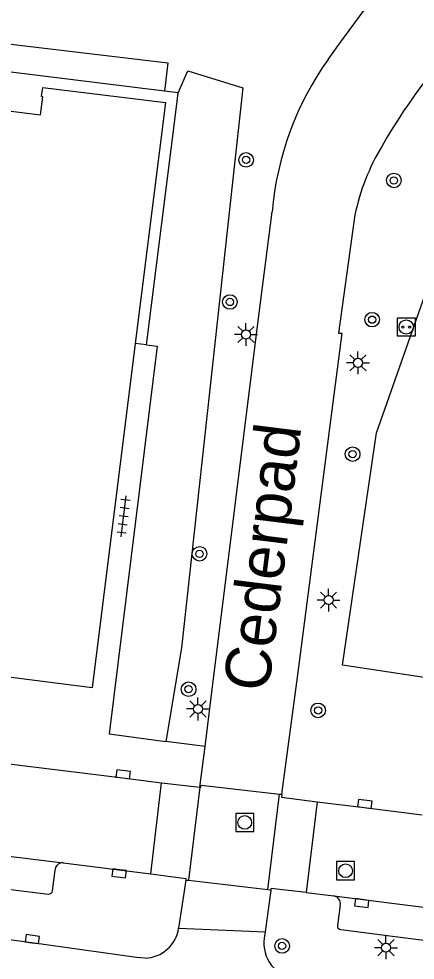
# Model space of a CAD drawing. Extents: x 131000 to 133014, y 396499 to 399001.
# Drawn here: x 132448.3 to 132470, y 396829.3 to 396880.9 of the extents above; entities that cross this region are included whole.
import ezdxf

# ---------------------------------------------------------------- set-up
doc = ezdxf.new("R2010")
doc.units = 0
for name, color, linetype in [('gg-anno-openbare ruimte label', 7, 'Continuous'), ('gg-bbg-hoofdgebouw', 7, 'Continuous'), ('gg-knt-verharding', 7, 'Continuous'), ('gg-knt-verharding nz', 7, 'Continuous'), ('gt-grn-groengrens', 7, 'Continuous'), ('gt-grn-weggrens', 7, 'Continuous'), ('gt-symb-boom', 7, 'Continuous'), ('gt-symb-kolk', 7, 'Continuous'), ('gt-symb-laadpunt elektrisch vervoer', 7, 'Continuous'), ('gt-symb-lichtmast', 7, 'Continuous'), ('gt-symb-rioolschacht', 7, 'Continuous'), ('gt-symb-tegel verharding', 7, 'Continuous')]:
    doc.layers.add(name, color=color, linetype=linetype)

# ---------------------------------------------------------------- blocks, each defined once
blk = doc.blocks.new('gt0-RS')
at = {"layer": 'gt-symb-rioolschacht'}
blk.add_lwpolyline([(-0.5, -0.5), (0.5, -0.5), (0.5, 0.5), (-0.5, 0.5)], close=True, dxfattribs=at)
blk.add_circle((0, 0), 0.375, dxfattribs=at)
blk = doc.blocks.new('gt0-KOLK')
at = {"layer": 'gt-symb-kolk'}
blk.add_lwpolyline([(0, 0), (0.375, 0), (0.375, 0.4), (-0.375, 0.4), (-0.375, 0), (0, 0)], dxfattribs=at)
blk = doc.blocks.new('gt0-BOOM')
at = {"layer": 'gt-symb-boom'}
for radius in [0.4, 0.2]:
    blk.add_circle((0, 0), radius, dxfattribs=at)
blk = doc.blocks.new('gt0-LMAST')
at = {"layer": 'gt-symb-lichtmast'}
for p, q in [((-0.005, 0.246), (-0.005, 0.621)), ((-0.182, 0.173), (-0.447, 0.438)), ((0.172, 0.173), (0.437, 0.438)), ((-0.255, -0.004), (-0.63, -0.004)), ((-0.182, -0.181), (-0.447, -0.446)), ((-0.005, -0.254), (-0.005, -0.629)), ((0.437, -0.446), (0.172, -0.181)), ((0.245, -0.004), (0.62, -0.004))]:
    blk.add_line(p, q, dxfattribs=at)
blk.add_circle((-0.005, -0.004), 0.25, dxfattribs=at)
blk = doc.blocks.new('gt0-LEV')
at = {"layer": 'gt-symb-laadpunt elektrisch vervoer'}
blk.add_lwpolyline([(-0.486, 0.501), (0.486, 0.501), (0.486, -0.499), (-0.486, -0.499)], close=True, dxfattribs=at)
for centre, radius in [((0, 0), 0.393), ((-0.186, 0), 0.0566), ((0.186, 0), 0.0566)]:
    blk.add_circle(centre, radius, dxfattribs=at)
blk = doc.blocks.new('gt0-TEG1')
at = {"layer": 'gt-symb-tegel verharding'}
for p, q in [((-1.125, 0), (1.125, 0)), ((-0.9, -0.25), (-0.9, 0.25)), ((-0.45, -0.25), (-0.45, 0.25)), ((0, -0.25), (0, 0.25)), ((0.45, -0.25), (0.45, 0.25)), ((0.9, -0.25), (0.9, 0.25))]:
    blk.add_line(p, q, dxfattribs=at)

msp = doc.modelspace()

# ---------------------------------------------------------------- linework, layer by layer
at = {"layer": 'gg-bbg-hoofdgebouw'}
for points in [[(132426.183, 396861.089), (132423.425, 396861.437), (132425.784, 396880.09), (132444.421, 396877.783), (132444.358, 396877.277), (132444.299, 396877.284), (132444.177, 396876.301), (132449.466, 396875.647), (132449.588, 396876.629), (132449.528, 396876.637), (132449.591, 396877.143), (132456.32, 396876.31), (132454.668, 396863.123)], [(132454.668, 396863.123), (132452.306, 396844.263), (132445.563, 396845.109), (132445.75, 396846.597), (132440.576, 396847.232), (132440.391, 396845.743), (132421.755, 396848.056), (132422.784, 396856.274), (132422.867, 396856.264)]]:
    msp.add_lwpolyline(points, dxfattribs=at)
at = {"layer": 'gg-knt-verharding'}
for p, q in [((132465.89, 396879.567), (132469.167, 396884.056)), ((132465.239, 396878.676), (132465.89, 396879.567)), ((132457.018, 396876.842), (132456.267, 396876.935)), ((132456.921, 396876.074), (132457.018, 396876.842)), ((132455.277, 396863.046), (132456.921, 396876.074)), ((132461.362, 396864.065), (132462.17, 396870.322)), ((132458.882, 396844.162), (132461.362, 396864.065)), ((132463.591, 396845.114), (132466.017, 396863.68)), ((132455.277, 396863.046), (132454.668, 396863.123)), ((132462.695, 396838.438), (132463.591, 396845.114)), ((132458.492, 396841.036), (132458.882, 396844.162)), ((132458.492, 396841.036), (132456.34, 396841.319)), ((132458.198, 396838.821), (132458.492, 396841.036)), ((132455.517, 396834.076), (132456.11, 396839.051)), ((132456.11, 396839.051), (132458.198, 396838.821)), ((132458.198, 396838.821), (132457.58, 396833.723)), ((132461.939, 396833.209), (132462.569, 396838.44)), ((132462.569, 396838.44), (132462.695, 396838.438)), ((132464.642, 396838.015), (132464.045, 396833.038)), ((132450.714, 396834.675), (132455.517, 396834.076)), ((132457.435, 396833.731), (132457.045, 396831.087)), ((132457.435, 396833.731), (132457.58, 396833.723)), ((132457.58, 396833.723), (132461.939, 396833.209)), ((132462.098, 396833.182), (132461.79, 396830.897)), ((132461.939, 396833.209), (132462.098, 396833.182)), ((132464.045, 396833.038), (132465.561, 396832.858)), ((132465.907, 396832.367), (132465.763, 396831.234)), ((132461.79, 396830.897), (132461.743, 396830.544))]:
    msp.add_line(p, q, dxfattribs=at)
for points in [[(132456.267, 396876.935), (132425.213, 396880.768), (132422.64, 396860.424)], [(132471.12, 396844.733), (132466.028, 396845.497), (132467.898, 396858.229), (132473.216, 396873.32)], [(132466.711, 396870.163), (132465.816, 396863.68), (132466.017, 396863.68)], [(132455.277, 396863.046), (132455.87, 396862.971), (132453.243, 396841.73), (132456.34, 396841.319)], [(132415.024, 396844.13), (132437.613, 396841.329), (132453.978, 396839.324), (132456.11, 396839.051)], [(132458.198, 396838.821), (132458.267, 396838.814), (132458.282, 396838.929), (132462.569, 396838.44)], [(132462.695, 396838.438), (132462.685, 396838.269), (132464.642, 396838.015)], [(132464.642, 396838.015), (132467.226, 396837.702), (132470.401, 396837.299)], [(132420.405, 396836.603), (132449.905, 396832.964), (132449.978, 396832.969), (132450.047, 396833.002), (132450.101, 396833.062), (132450.127, 396833.136), (132450.271, 396834.279)], [(132455.202, 396829.452), (132454.74, 396829.494), (132448.992, 396830.299), (132424.538, 396833.524), (132423.57, 396833.707), (132420.007, 396834.53)], [(132455.517, 396834.076), (132457.433, 396833.806), (132457.435, 396833.731)], [(132464.045, 396833.038), (132462.109, 396833.265), (132462.098, 396833.182)], [(132472.042, 396830.277), (132471.971, 396830.246), (132471.897, 396830.244), (132465.943, 396831.001), (132465.863, 396831.021), (132465.8, 396831.072)]]:
    msp.add_lwpolyline(points, dxfattribs=at)
for centre, radius, start, end in [((132498.179, 396856.608), 34.631, 135.1897, 150.0248), ((132479.015, 396868.874), 16.907, 144.5682, 175.0883), ((132478.573, 396867.671), 12.12, 149.0214, 168.1371), ((132450.686, 396834.26), 0.416, 86.1282, 141.1306), ((132450.698, 396834.257), 0.427, 141.7875, 176.9967), ((132465.484, 396832.437), 0.428, 35.4369, 79.648), ((132465.49, 396832.438), 0.423, 350.4095, 35.7901), ((132455.141, 396831.377), 1.926, 271.8196, 351.3354), ((132465.946, 396831.191), 0.188, 166.6067, 219.1241), ((132463.663, 396830.258), 1.941, 171.5267, 265.5787)]:
    msp.add_arc(centre, radius, start, end, dxfattribs=at)
at = {"layer": 'gg-knt-verharding nz'}
msp.add_line((132465.561, 396832.858), (132472.706, 396831.955), dxfattribs=at)
msp.add_lwpolyline([(132415.703, 396839.01), (132419.867, 396838.463), (132436.992, 396836.348), (132450.714, 396834.675)], dxfattribs=at)
at = {"layer": 'gt-grn-groengrens'}
for points in [[(132421.187, 396860.601), (132423.862, 396882.374), (132456.456, 396878.49), (132456.267, 396876.935)], [(132457.018, 396876.842), (132457.549, 396878.057), (132460.568, 396877.12), (132457.196, 396846.448), (132456.34, 396841.319)]]:
    msp.add_lwpolyline(points, dxfattribs=at)
at = {"layer": 'gt-grn-weggrens'}
msp.add_line((132457.045, 396831.087), (132461.79, 396830.897), dxfattribs=at)

# ---------------------------------------------------------------- block references
at = {"layer": 'gt-symb-boom'}
for p in [(132460.742, 396873.175), (132468.848, 396872.046), (132459.857, 396865.391), (132467.657, 396864.422), (132466.585, 396857.055), (132458.192, 396851.597), (132457.592, 396844.181), (132464.692, 396843.022), (132462.717, 396830.119)]:
    msp.add_blockref('gt0-BOOM', p, dxfattribs=at)
at = {"layer": 'gt-symb-kolk'}
for p, rotation in [((132453.978, 396839.324), -7.307196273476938), ((132467.226, 396837.702), -7.225104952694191), ((132453.806, 396834.29), 172.90501026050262), ((132467.109, 396832.663), 172.84795923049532), ((132448.992, 396830.299), -7.992313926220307)]:
    msp.add_blockref('gt0-KOLK', p, dxfattribs=dict(at, rotation=rotation))
at = {"layer": 'gt-symb-laadpunt elektrisch vervoer'}
msp.add_blockref('gt0-LEV', (132469.525, 396864.018), dxfattribs=at)
at = {"layer": 'gt-symb-lichtmast'}
for p in [(132460.741, 396863.616), (132466.884, 396862.061), (132465.273, 396849.067), (132458.108, 396843.104), (132468.42, 396830.026)]:
    msp.add_blockref('gt0-LMAST', p, dxfattribs=at)
at = {"layer": 'gt-symb-rioolschacht'}
for p in [(132460.673, 396836.882), (132466.197, 396834.237)]:
    msp.add_blockref('gt0-RS', p, dxfattribs=at)
at = {"layer": 'gt-symb-tegel verharding', "rotation": 83.16632765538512}
msp.add_blockref('gt0-TEG1', (132454.024, 396853.651), dxfattribs=at)

# ---------------------------------------------------------------- texts
at = {"layer": 'gg-anno-openbare ruimte label'}
msp.add_text('Cederpad', height=2.5, rotation=82.9, dxfattribs=at).set_placement((132461.968, 396843.981))

doc.saveas('drawing.dxf')
